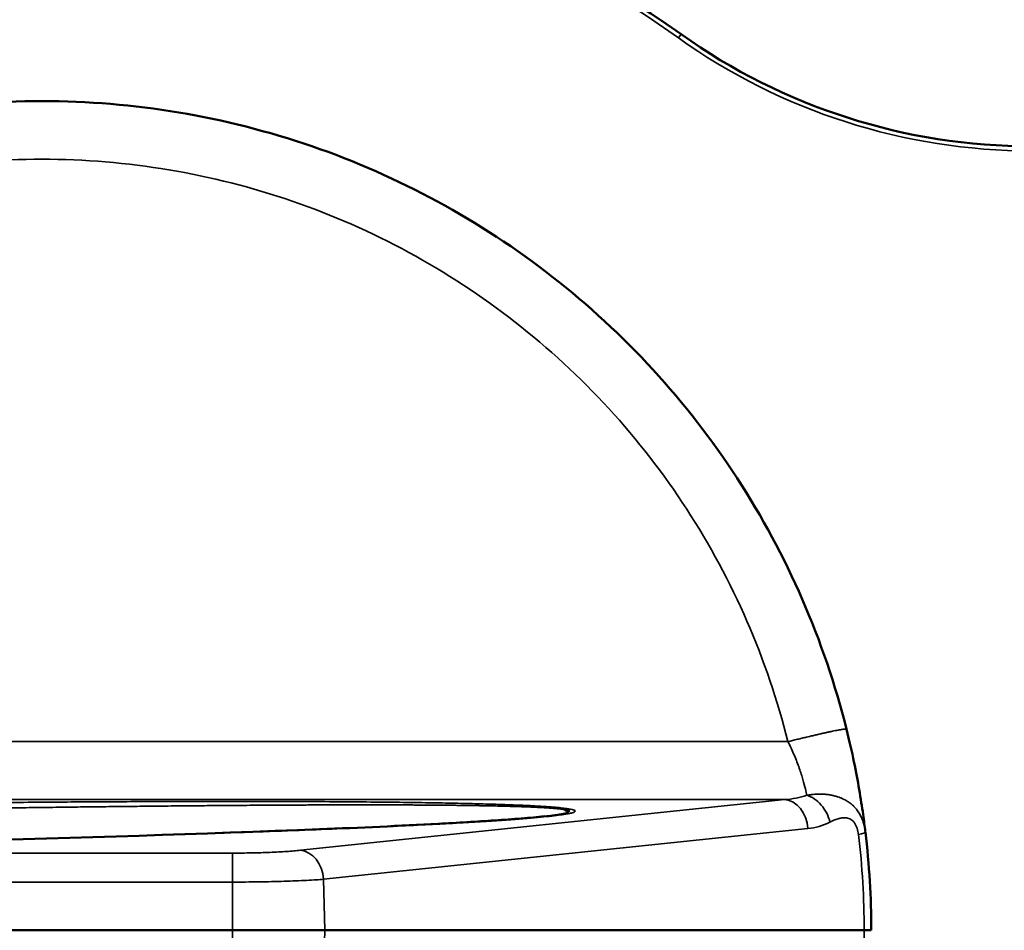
# Model space of a CAD drawing. Header units: millimetres. Extents: x 50 to 3176, y 50 to 2109.
# Tile 640 of 656: x 1722 to 1754, y 1077 to 1107. Entities that reach past the tile are written whole.
import ezdxf

# ---------------------------------------------------------------- set-up
doc = ezdxf.new("R2010")
doc.units = ezdxf.units.MM
doc.header["$LTSCALE"] = 10
doc.layers.add('Visible (ISO)', color=7, linetype='Continuous', lineweight=50)
doc.layers.add('Visible Narrow (ISO)', color=7, linetype='Continuous', lineweight=35)

msp = doc.modelspace()

# ---------------------------------------------------------------- linework, layer by layer
at = {"layer": 'Visible (ISO)'}
for p, q in [((1679.5333, 1076.7716), (1728.5592, 1076.7716)), ((1731.6223, 1076.7716), (1728.5592, 1076.7716)), ((1731.6223, 1076.7716), (1749.5049, 1076.7716))]:
    msp.add_line(p, q, dxfattribs=at)
for centre, radius, start, end in [((1722.2396, 1076.7716), 36.5, 54.50432, 174.27308), ((1755.0459, 1122.7716), 20, 234.50432, 270)]:
    msp.add_arc(centre, radius, start, end, dxfattribs=at)
msp.add_ellipse((1726.3666, 1077.0189), major_axis=(1.5169, -25.3052), ratio=0.921697, start_param=1.5058389, end_param=1.6346543, dxfattribs=at)
for points, knots in [([(1722.2395, 1104.2716), (1719.2016, 1104.2716), (1713.126, 1103.2554), (1705.0042, 1098.8486), (1698.7584, 1092.0385), (1696.2986, 1086.3915), (1695.5614, 1083.4439)], [0, 0, 0, 0, 0.2500002, 0.5000002, 0.7500001, 1, 1, 1, 1]), ([(1748.9179, 1083.4439), (1748.1807, 1086.3915), (1746.9508, 1089.215), (1745.2948, 1091.7618), (1743.6389, 1094.3085), (1741.557, 1096.5786), (1739.1624, 1098.448), (1736.7678, 1100.3175), (1734.0606, 1101.7864), (1731.188, 1102.775), (1728.3154, 1103.7635), (1725.2774, 1104.2716), (1722.2395, 1104.2716)], [0, 0, 0, 0, 0.2500001, 0.2500001, 0.2500001, 0.5000002, 0.5000002, 0.5000002, 0.7500003, 0.7500003, 0.7500003, 1, 1, 1, 1]), ([(1749.5419, 1080.0613), (1749.5236, 1080.2132), (1749.4765, 1080.5904), (1749.346, 1081.4357), (1749.1806, 1082.3174), (1749.0158, 1083.0524), (1748.9179, 1083.4439)], [0.01674187, 0.01674187, 0.01674187, 0.01674187, 0.25, 0.5, 0.75, 1, 1, 1, 1]), ([(1691.1228, 1079.3829), (1696.2969, 1079.3728), (1701.4877, 1079.4231), (1715.1048, 1079.6185), (1723.624, 1079.8078), (1732.7925, 1080.177), (1734.1152, 1080.2361), (1736.0201, 1080.3381), (1736.651, 1080.375), (1737.856, 1080.4567), (1738.4507, 1080.5032), (1738.8948, 1080.5525)], [0, 0, 0, 0, 1.5526241, 1.5526241, 4.1403298, 4.1403298, 4.5849926, 4.5849926, 4.8129624, 4.8129624, 5.0469439, 5.0469439, 5.0469439, 5.0469439]), ([(1749.7396, 1076.7716), (1749.7396, 1076.7716), (1749.7396, 1076.7716), (1749.7392, 1076.7716), (1749.7187, 1076.7716), (1749.6391, 1076.7716), (1749.5801, 1076.7716), (1749.5049, 1076.7716)], [-0.000381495, -0.000381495, -0.000381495, -0.000381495, 0, 0, 0.034712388, 0.034712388, 0.069810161, 0.069810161, 0.069810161, 0.069810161])]:
    msp.add_open_spline(points, degree=3, knots=knots, dxfattribs=at)
msp.add_open_spline([(1738.8948, 1080.5525), (1738.8956, 1080.5525), (1738.8964, 1080.5526), (1738.8972, 1080.5527)], degree=3, dxfattribs=at)
at = {"layer": 'Visible Narrow (ISO)'}
for p, q in [((1743.433, 1106.4884), (1743.3459, 1106.3662)), ((1697.5012, 1083.0286), (1746.978, 1083.0286)), ((1746.8726, 1081.1059), (1696.6935, 1081.1059)), ((1746.8726, 1081.1059), (1730.8117, 1079.4247)), ((1731.5771, 1078.4634), (1747.638, 1080.1446)), ((1680.5463, 1079.3326), (1728.5592, 1079.3326)), ((1728.5592, 1079.3326), (1728.5592, 1078.3713)), ((1728.5592, 1078.3713), (1680.5463, 1078.3713)), ((1728.5592, 1076.7716), (1728.5592, 1078.3713)), ((1731.5771, 1078.4634), (1731.6223, 1076.7716)), ((1728.5592, 1075.1719), (1728.5592, 1076.7716)), ((1731.6223, 1076.7716), (1731.5771, 1075.0797))]:
    msp.add_line(p, q, dxfattribs=at)
for centre, radius, start, end in [((1722.2396, 1076.7716), 36.35, 54.50432, 174.23602), ((1755.0459, 1122.7716), 20.15, 234.50432, 270)]:
    msp.add_arc(centre, radius, start, end, dxfattribs=at)
for centre, major_axis, ratio, start_param, end_param in [((1746.5292, 1083.0683), (2.4937, -0.2547), 0.7833595, 4.9299491, 5.2361989), ((1746.8726, 1080.1097), (-0.1041, 0.9946), 0.7655657, 4.6674086, 6.1472961), ((1747.4533, 1082.4494), (-0.2871, -2.3002), 0.9435093, 0.2159646, 0.5630993), ((1748.553, 1079.9106), (0.993, 0.1185), 0.0868069, 5.5819842, 6.2831904), ((1727.9877, 1077.1021), (1.4142, -23.8377), 0.9007047, 1.5035648, 1.6368092), ((1730.8117, 1078.4285), (-0.1041, 0.9946), 0.7655657, 4.6674086, 6.1472969), ((1727.9899, 1076.4409), (-1.4141, -23.8364), 0.9006582, 1.5047787, 1.63803)]:
    msp.add_ellipse(centre, major_axis=major_axis, ratio=ratio, start_param=start_param, end_param=end_param, dxfattribs=at)
for points, knots in [([(1697.5012, 1083.0286), (1698.1848, 1085.762), (1700.4646, 1090.9988), (1706.257, 1097.3138), (1713.7883, 1101.4003), (1719.4225, 1102.3425), (1722.2396, 1102.3425)], [0, 0, 0, 0, 0.25, 0.5, 0.75, 1, 1, 1, 1]), ([(1722.2396, 1102.3425), (1725.0567, 1102.3425), (1730.6909, 1101.4003), (1738.2222, 1097.3138), (1744.0146, 1090.9988), (1746.2944, 1085.762), (1746.978, 1083.0286)], [0, 0, 0, 0, 0.25, 0.5, 0.75, 1, 1, 1, 1]), ([(1746.978, 1083.0286), (1747.0291, 1083.0414), (1747.081, 1083.0543), (1747.1849, 1083.0799), (1747.2368, 1083.0926), (1747.3407, 1083.118), (1747.3926, 1083.1306), (1747.4958, 1083.1554), (1747.5471, 1083.1677), (1747.6284, 1083.187), (1747.6586, 1083.1942), (1747.7373, 1083.2127), (1747.7857, 1083.224), (1747.8806, 1083.246), (1747.9272, 1083.2568), (1748.0185, 1083.2776), (1748.0631, 1083.2877), (1748.15, 1083.3072), (1748.1922, 1083.3165), (1748.2712, 1083.3339), (1748.3083, 1083.3419), (1748.382, 1083.3577), (1748.4185, 1083.3654), (1748.4882, 1083.3799), (1748.5214, 1083.3866), (1748.584, 1083.3991), (1748.6134, 1083.4049), (1748.6685, 1083.4153), (1748.6941, 1083.4201), (1748.7392, 1083.428), (1748.759, 1083.4314), (1748.7972, 1083.4375), (1748.8152, 1083.4402), (1748.8469, 1083.4444), (1748.8606, 1083.446), (1748.8836, 1083.448), (1748.8929, 1083.4484), (1748.9072, 1083.4483), (1748.9121, 1083.4476), (1748.9167, 1083.4458), (1748.9176, 1083.4449), (1748.9179, 1083.4439)], [0, 0, 0, 0, 0.05607891, 0.05607891, 0.11088656, 0.11088656, 0.16503434, 0.16503434, 0.21836801, 0.21836801, 0.25, 0.25, 0.30122902, 0.30122902, 0.35196035, 0.35196035, 0.40246237, 0.40246237, 0.45281256, 0.45281256, 0.5, 0.5, 0.55039494, 0.55039494, 0.60098699, 0.60098699, 0.65172802, 0.65172802, 0.70293769, 0.70293769, 0.75, 0.75, 0.80297232, 0.80297232, 0.85689617, 0.85689617, 0.91141069, 0.91141069, 0.96702957, 0.96702957, 1, 1, 1, 1]), ([(1749.5457, 1080.0291), (1749.5406, 1080.0742), (1749.5337, 1080.1185), (1749.5251, 1080.1623), (1749.5167, 1080.2052), (1749.5067, 1080.2476), (1749.4951, 1080.2895), (1749.4839, 1080.3299), (1749.4711, 1080.3699), (1749.4566, 1080.4095), (1749.4539, 1080.4169), (1749.4511, 1080.4243), (1749.4483, 1080.4317), (1749.4377, 1080.4594), (1749.4262, 1080.4869), (1749.4138, 1080.514), (1749.4044, 1080.5347), (1749.3944, 1080.5551), (1749.384, 1080.5753), (1749.381, 1080.5812), (1749.3778, 1080.5872), (1749.3747, 1080.5931), (1749.3629, 1080.615), (1749.3506, 1080.6365), (1749.3378, 1080.6575), (1749.3356, 1080.6611), (1749.3334, 1080.6647), (1749.3311, 1080.6684), (1749.3158, 1080.6929), (1749.2998, 1080.7166), (1749.2834, 1080.7393), (1749.2715, 1080.7557), (1749.2593, 1080.7716), (1749.247, 1080.787), (1749.2409, 1080.7945), (1749.2348, 1080.8019), (1749.2286, 1080.8092), (1749.2191, 1080.8204), (1749.2095, 1080.8314), (1749.1997, 1080.842), (1749.1891, 1080.8537), (1749.1783, 1080.865), (1749.1674, 1080.8761), (1749.161, 1080.8825), (1749.1546, 1080.8888), (1749.1481, 1080.8951), (1749.1312, 1080.9113), (1749.1138, 1080.927), (1749.0958, 1080.9423), (1749.078, 1080.9574), (1749.0596, 1080.9721), (1749.0403, 1080.9866), (1749.0216, 1081.0007), (1749.0021, 1081.0145), (1748.9815, 1081.0282), (1748.9772, 1081.031), (1748.9729, 1081.0339), (1748.9685, 1081.0367), (1748.9494, 1081.0491), (1748.9293, 1081.0614), (1748.9085, 1081.0734), (1748.9039, 1081.076), (1748.8994, 1081.0785), (1748.8948, 1081.0811), (1748.8785, 1081.0902), (1748.8618, 1081.0991), (1748.8448, 1081.1078), (1748.8228, 1081.1189), (1748.8002, 1081.1297), (1748.7773, 1081.14), (1748.7677, 1081.1443), (1748.758, 1081.1485), (1748.7483, 1081.1526), (1748.735, 1081.1583), (1748.7216, 1081.1637), (1748.7081, 1081.169), (1748.6842, 1081.1784), (1748.6603, 1081.1871), (1748.6366, 1081.1952), (1748.6244, 1081.1994), (1748.6123, 1081.2033), (1748.6003, 1081.2071), (1748.5902, 1081.2103), (1748.5802, 1081.2134), (1748.5703, 1081.2163), (1748.5488, 1081.2226), (1748.5278, 1081.2284), (1748.5071, 1081.2336), (1748.4892, 1081.2381), (1748.4714, 1081.2423), (1748.4537, 1081.2462), (1748.4504, 1081.2469), (1748.4472, 1081.2476), (1748.444, 1081.2483), (1748.4226, 1081.2528), (1748.4013, 1081.2569), (1748.3797, 1081.2606), (1748.3582, 1081.2643), (1748.3364, 1081.2677), (1748.3139, 1081.2707), (1748.2916, 1081.2737), (1748.2686, 1081.2764), (1748.2447, 1081.2788), (1748.2208, 1081.2811), (1748.1959, 1081.2832), (1748.1697, 1081.2849), (1748.1399, 1081.2868), (1748.1083, 1081.2881), (1748.0754, 1081.2887), (1748.0433, 1081.2893), (1748.0099, 1081.2892), (1747.9753, 1081.2882), (1747.9414, 1081.2873), (1747.9064, 1081.2856), (1747.8706, 1081.283), (1747.8349, 1081.2804), (1747.7984, 1081.2769), (1747.7614, 1081.2726), (1747.7242, 1081.2682), (1747.6865, 1081.263), (1747.6485, 1081.2569), (1747.6336, 1081.2545), (1747.6187, 1081.252), (1747.6037, 1081.2493)], [0.00000029, 0.00000029, 0.00000029, 0.00000029, 0.05369549, 0.05369549, 0.05369549, 0.10638262, 0.10638262, 0.10638262, 0.15715919, 0.15715919, 0.15715919, 0.16666667, 0.16666667, 0.16666667, 0.20224288, 0.20224288, 0.20224288, 0.22935179, 0.22935179, 0.22935179, 0.23739052, 0.23739052, 0.23739052, 0.26724028, 0.26724028, 0.26724028, 0.27245432, 0.27245432, 0.27245432, 0.30773926, 0.30773926, 0.30773926, 0.33333333, 0.33333333, 0.33333333, 0.34592753, 0.34592753, 0.34592753, 0.36542999, 0.36542999, 0.36542999, 0.3867034, 0.3867034, 0.3867034, 0.39907249, 0.39907249, 0.39907249, 0.43119436, 0.43119436, 0.43119436, 0.46285593, 0.46285593, 0.46285593, 0.49358254, 0.49358254, 0.49358254, 0.5, 0.5, 0.5, 0.527965, 0.527965, 0.527965, 0.53402565, 0.53402565, 0.53402565, 0.55550692, 0.55550692, 0.55550692, 0.58329685, 0.58329685, 0.58329685, 0.59496018, 0.59496018, 0.59496018, 0.61099707, 0.61099707, 0.61099707, 0.63956763, 0.63956763, 0.63956763, 0.65427558, 0.65427558, 0.65427558, 0.66666667, 0.66666667, 0.66666667, 0.69356632, 0.69356632, 0.69356632, 0.7169445, 0.7169445, 0.7169445, 0.72123377, 0.72123377, 0.72123377, 0.74940674, 0.74940674, 0.74940674, 0.77745854, 0.77745854, 0.77745854, 0.80539593, 0.80539593, 0.80539593, 0.83333333, 0.83333333, 0.83333333, 0.86526687, 0.86526687, 0.86526687, 0.89638149, 0.89638149, 0.89638149, 0.92695852, 0.92695852, 0.92695852, 0.95743384, 0.95743384, 0.95743384, 0.98803757, 0.98803757, 0.98803757, 1, 1, 1, 1]), ([(1739.6305, 1080.7482), (1739.6344, 1080.7491), (1739.6386, 1080.7501), (1739.643, 1080.751), (1739.646, 1080.7517), (1739.6491, 1080.7523), (1739.6523, 1080.753), (1739.6561, 1080.7538), (1739.66, 1080.7546), (1739.6639, 1080.7553), (1739.6677, 1080.7561), (1739.6714, 1080.7569), (1739.6749, 1080.7576), (1739.6781, 1080.7582), (1739.6811, 1080.7588), (1739.6839, 1080.7594), (1739.6868, 1080.76), (1739.6896, 1080.7606), (1739.6923, 1080.7611), (1739.6954, 1080.7618), (1739.6986, 1080.7625), (1739.7012, 1080.7632), (1739.7034, 1080.7637), (1739.7053, 1080.7642), (1739.7067, 1080.7647), (1739.7083, 1080.7652), (1739.7091, 1080.7658), (1739.7091, 1080.7662), (1739.7091, 1080.7666), (1739.7083, 1080.767), (1739.7067, 1080.7673), (1739.704, 1080.7677), (1739.6991, 1080.7679), (1739.6932, 1080.7679), (1739.6868, 1080.768), (1739.6795, 1080.7678), (1739.6719, 1080.7676), (1739.664, 1080.7674), (1739.6558, 1080.767), (1739.6472, 1080.7667), (1739.6404, 1080.7664), (1739.6329, 1080.7661), (1739.626, 1080.7658), (1739.6223, 1080.7657), (1739.6187, 1080.7657), (1739.6157, 1080.7657), (1739.6119, 1080.7657), (1739.6093, 1080.7659), (1739.6074, 1080.7662), (1739.606, 1080.7665), (1739.605, 1080.7668), (1739.6041, 1080.7671), (1739.6019, 1080.7679), (1739.5995, 1080.7687), (1739.596, 1080.7694), (1739.5947, 1080.7697), (1739.5932, 1080.77), (1739.5917, 1080.7703), (1739.5892, 1080.7708), (1739.5864, 1080.7713), (1739.5838, 1080.7718), (1739.5817, 1080.7721), (1739.5797, 1080.7725), (1739.5781, 1080.7728), (1739.5746, 1080.7733), (1739.5732, 1080.7735), (1739.5711, 1080.7738), (1739.5689, 1080.7742), (1739.566, 1080.7746), (1739.5631, 1080.775), (1739.5601, 1080.7754), (1739.5571, 1080.7759), (1739.5538, 1080.7763), (1739.5506, 1080.7768), (1739.547, 1080.7773), (1739.5434, 1080.7779), (1739.54, 1080.7785), (1739.5366, 1080.7791), (1739.5328, 1080.7798), (1739.5284, 1080.7805), (1739.5236, 1080.7814), (1739.518, 1080.7823), (1739.5127, 1080.7831), (1739.5068, 1080.784), (1739.5001, 1080.7849), (1739.4934, 1080.7859), (1739.4858, 1080.7869), (1739.4773, 1080.788), (1739.4706, 1080.7889), (1739.4634, 1080.7899), (1739.4553, 1080.791), (1739.4531, 1080.7913), (1739.4508, 1080.7915), (1739.4484, 1080.7919), (1739.4461, 1080.7921), (1739.4438, 1080.7924), (1739.4414, 1080.7927), (1739.4355, 1080.7935), (1739.4292, 1080.7942), (1739.4224, 1080.795), (1739.4186, 1080.7955), (1739.4145, 1080.796), (1739.4103, 1080.7964), (1739.4065, 1080.7969), (1739.4025, 1080.7973), (1739.3984, 1080.7978), (1739.3891, 1080.7988), (1739.3792, 1080.7998), (1739.3685, 1080.8009), (1739.3654, 1080.8012), (1739.3623, 1080.8016), (1739.3591, 1080.8019), (1739.3561, 1080.8022), (1739.353, 1080.8025), (1739.3499, 1080.8028), (1739.3438, 1080.8034), (1739.3374, 1080.8041), (1739.3306, 1080.8047), (1739.3212, 1080.8057), (1739.3111, 1080.8066), (1739.2997, 1080.8077), (1739.2966, 1080.808), (1739.2933, 1080.8083), (1739.29, 1080.8086), (1739.2809, 1080.8094), (1739.2711, 1080.8102), (1739.2612, 1080.8111), (1739.2513, 1080.812), (1739.2412, 1080.8129), (1739.2317, 1080.8137), (1739.2207, 1080.8147), (1739.2104, 1080.8156), (1739.2019, 1080.8163), (1739.1939, 1080.817), (1739.1873, 1080.8175), (1739.1816, 1080.818), (1739.1752, 1080.8186), (1739.1698, 1080.819), (1739.1642, 1080.8194), (1739.1605, 1080.8197), (1739.1567, 1080.82), (1739.1525, 1080.8203), (1739.1435, 1080.821), (1739.1327, 1080.8218), (1739.1208, 1080.8228), (1739.1117, 1080.8235), (1739.1019, 1080.8242), (1739.0918, 1080.8249), (1739.0797, 1080.8258), (1739.0671, 1080.8267), (1739.054, 1080.8277), (1739.0471, 1080.8282), (1739.0401, 1080.8286), (1739.0328, 1080.8291), (1739.0274, 1080.8295), (1739.0218, 1080.8299), (1739.0162, 1080.8303), (1739.0032, 1080.8312), (1738.9896, 1080.8321), (1738.9749, 1080.8331), (1738.9648, 1080.8337), (1738.9542, 1080.8344), (1738.9429, 1080.8351), (1738.9388, 1080.8354), (1738.9346, 1080.8356), (1738.9303, 1080.8359), (1738.9273, 1080.8361), (1738.9241, 1080.8363), (1738.9209, 1080.8365), (1738.9079, 1080.8373), (1738.8939, 1080.8381), (1738.8797, 1080.839), (1738.8653, 1080.8399), (1738.8506, 1080.8408), (1738.8363, 1080.8416), (1738.8307, 1080.8419), (1738.8253, 1080.8423), (1738.8199, 1080.8426), (1738.8129, 1080.843), (1738.806, 1080.8434), (1738.7994, 1080.8438), (1738.7854, 1080.8446), (1738.7724, 1080.8453), (1738.7599, 1080.846), (1738.7469, 1080.8467), (1738.7343, 1080.8473), (1738.7215, 1080.848), (1738.7133, 1080.8484), (1738.705, 1080.8488), (1738.6963, 1080.8492), (1738.6921, 1080.8494), (1738.6878, 1080.8496), (1738.6834, 1080.8499), (1738.6678, 1080.8506), (1738.6513, 1080.8514), (1738.6341, 1080.8522), (1738.616, 1080.8531), (1738.5972, 1080.854), (1738.5779, 1080.8549), (1738.5594, 1080.8557), (1738.5404, 1080.8566), (1738.5204, 1080.8575), (1738.5014, 1080.8583), (1738.4814, 1080.8592), (1738.46, 1080.8601), (1738.4518, 1080.8604), (1738.4434, 1080.8607), (1738.4348, 1080.8611), (1738.4174, 1080.8618), (1738.399, 1080.8625), (1738.3803, 1080.8632), (1738.3674, 1080.8637), (1738.3544, 1080.8642), (1738.3415, 1080.8647), (1738.3356, 1080.8649), (1738.3298, 1080.8651), (1738.324, 1080.8654), (1738.3045, 1080.8661), (1738.2855, 1080.8668), (1738.2678, 1080.8674), (1738.2647, 1080.8676), (1738.2616, 1080.8677), (1738.2586, 1080.8678), (1738.24, 1080.8685), (1738.2228, 1080.8691), (1738.2066, 1080.8696), (1738.1892, 1080.8702), (1738.1729, 1080.8708), (1738.1569, 1080.8713), (1738.1471, 1080.8716), (1738.1373, 1080.8719), (1738.1275, 1080.8723), (1738.1017, 1080.8731), (1738.0752, 1080.874), (1738.0477, 1080.8748), (1738.0308, 1080.8754), (1738.0135, 1080.8759), (1737.9956, 1080.8765), (1737.9591, 1080.8776), (1737.9204, 1080.8788), (1737.8789, 1080.88), (1737.8737, 1080.8802), (1737.8685, 1080.8803), (1737.8632, 1080.8805), (1737.8561, 1080.8807), (1737.8488, 1080.8809), (1737.8415, 1080.8811), (1737.8012, 1080.8823), (1737.7584, 1080.8834), (1737.7127, 1080.8846), (1737.6952, 1080.8851), (1737.6773, 1080.8856), (1737.659, 1080.886), (1737.6366, 1080.8866), (1737.6135, 1080.8872), (1737.5897, 1080.8878), (1737.5698, 1080.8883), (1737.5494, 1080.8888), (1737.5285, 1080.8893), (1737.5001, 1080.89), (1737.4707, 1080.8906), (1737.4401, 1080.8913), (1737.382, 1080.8927), (1737.3197, 1080.8941), (1737.253, 1080.8955), (1737.2276, 1080.896), (1737.2017, 1080.8966), (1737.175, 1080.8971), (1737.1359, 1080.8979), (1737.0953, 1080.8987), (1737.0526, 1080.8995), (1737.0117, 1080.9003), (1736.969, 1080.9011), (1736.9237, 1080.902), (1736.9036, 1080.9023), (1736.883, 1080.9027), (1736.8618, 1080.9031), (1736.8578, 1080.9031), (1736.8538, 1080.9032), (1736.8498, 1080.9033), (1736.8106, 1080.9039), (1736.7696, 1080.9046), (1736.7274, 1080.9053), (1736.6858, 1080.906), (1736.6431, 1080.9067), (1736.5998, 1080.9074), (1736.5565, 1080.9081), (1736.5126, 1080.9088), (1736.469, 1080.9094), (1736.4613, 1080.9095), (1736.4535, 1080.9096), (1736.4458, 1080.9098), (1736.4355, 1080.9099), (1736.4252, 1080.9101), (1736.415, 1080.9102), (1736.3717, 1080.9108), (1736.3288, 1080.9114), (1736.2868, 1080.912), (1736.2308, 1080.9127), (1736.1762, 1080.9134), (1736.1242, 1080.9141), (1736.0998, 1080.9144), (1736.076, 1080.9147), (1736.0528, 1080.915), (1736.0172, 1080.9154), (1735.9832, 1080.9159), (1735.9497, 1080.9163), (1735.9393, 1080.9164), (1735.929, 1080.9165), (1735.9186, 1080.9166), (1735.8951, 1080.9169), (1735.8717, 1080.9172), (1735.8481, 1080.9174), (1735.8145, 1080.9178), (1735.7805, 1080.9182), (1735.7449, 1080.9185), (1735.7338, 1080.9186), (1735.7225, 1080.9188), (1735.7111, 1080.9189), (1735.6583, 1080.9194), (1735.6018, 1080.9199), (1735.5422, 1080.9205), (1735.486, 1080.921), (1735.4271, 1080.9216), (1735.3661, 1080.9221), (1735.3427, 1080.9223), (1735.3189, 1080.9225), (1735.2949, 1080.9227), (1735.244, 1080.9231), (1735.1919, 1080.9236), (1735.1377, 1080.924), (1735.0834, 1080.9244), (1735.027, 1080.9248), (1734.9678, 1080.9252), (1734.9121, 1080.9255), (1734.8538, 1080.9259), (1734.7921, 1080.9262), (1734.7881, 1080.9262), (1734.7841, 1080.9263), (1734.7801, 1080.9263), (1734.7292, 1080.9266), (1734.676, 1080.9268), (1734.6214, 1080.9271), (1734.5674, 1080.9274), (1734.512, 1080.9277), (1734.4562, 1080.9279), (1734.3997, 1080.9282), (1734.3428, 1080.9284), (1734.2863, 1080.9287), (1734.2357, 1080.9289), (1734.1855, 1080.9291), (1734.1365, 1080.9293), (1734.0725, 1080.9295), (1734.0103, 1080.9298), (1733.9492, 1080.9299), (1733.8866, 1080.9301), (1733.8252, 1080.9303), (1733.7642, 1080.9304), (1733.702, 1080.9305), (1733.6402, 1080.9307), (1733.5778, 1080.9307), (1733.5624, 1080.9308), (1733.5469, 1080.9308), (1733.5314, 1080.9308), (1733.4924, 1080.9309), (1733.4531, 1080.9309), (1733.4135, 1080.931), (1733.2641, 1080.9311), (1733.1106, 1080.9313), (1732.9526, 1080.9313), (1732.9375, 1080.9313), (1732.9223, 1080.9313), (1732.9071, 1080.9313), (1732.8306, 1080.9313), (1732.7531, 1080.9313), (1732.6736, 1080.9313), (1732.6555, 1080.9312), (1732.6373, 1080.9312), (1732.619, 1080.9312), (1732.5588, 1080.9312), (1732.4973, 1080.9311), (1732.4344, 1080.931), (1732.363, 1080.931), (1732.2895, 1080.9308), (1732.2134, 1080.9307), (1732.0738, 1080.9305), (1731.9254, 1080.9302), (1731.7675, 1080.9298), (1731.7569, 1080.9298), (1731.7463, 1080.9297), (1731.7356, 1080.9297), (1731.6166, 1080.9294), (1731.4923, 1080.929), (1731.3623, 1080.9285), (1731.2834, 1080.9282), (1731.2025, 1080.9279), (1731.1206, 1080.9276), (1731.0395, 1080.9273), (1730.9576, 1080.9269), (1730.8758, 1080.9265), (1730.8325, 1080.9264), (1730.7893, 1080.9262), (1730.7462, 1080.926), (1730.7057, 1080.9258), (1730.6653, 1080.9256), (1730.6253, 1080.9254), (1730.5447, 1080.925), (1730.4655, 1080.9246), (1730.3888, 1080.9243), (1730.3146, 1080.9239), (1730.2426, 1080.9235), (1730.1718, 1080.9232), (1730.0992, 1080.9228), (1730.0277, 1080.9224), (1729.956, 1080.9219), (1729.8985, 1080.9216), (1729.841, 1080.9212), (1729.7826, 1080.9209), (1729.7344, 1080.9206), (1729.6858, 1080.9203), (1729.6361, 1080.9199), (1729.6114, 1080.9198), (1729.5864, 1080.9196), (1729.5611, 1080.9195), (1729.5395, 1080.9193), (1729.5178, 1080.9192), (1729.4958, 1080.919), (1729.3806, 1080.9183), (1729.259, 1080.9175), (1729.1301, 1080.9166), (1729.0031, 1080.9157), (1728.869, 1080.9148), (1728.7269, 1080.9137), (1728.6255, 1080.9129), (1728.5199, 1080.9121), (1728.4099, 1080.9112), (1728.4012, 1080.9112), (1728.3925, 1080.9111), (1728.3838, 1080.911), (1728.2759, 1080.9102), (1728.1638, 1080.9092), (1728.0488, 1080.9083), (1727.9393, 1080.9074), (1727.8271, 1080.9064), (1727.7135, 1080.9054), (1727.5995, 1080.9044), (1727.484, 1080.9034), (1727.3681, 1080.9024), (1727.2731, 1080.9016), (1727.1779, 1080.9007), (1727.0831, 1080.8999), (1727.0602, 1080.8997), (1727.0374, 1080.8994), (1727.0146, 1080.8992), (1726.9998, 1080.8991), (1726.985, 1080.899), (1726.9702, 1080.8988), (1726.8496, 1080.8978), (1726.73, 1080.8966), (1726.6102, 1080.8955), (1726.4896, 1080.8943), (1726.3688, 1080.8932), (1726.2466, 1080.8919), (1726.1242, 1080.8907), (1726.0002, 1080.8894), (1725.8735, 1080.8881), (1725.8013, 1080.8873), (1725.7282, 1080.8865), (1725.6539, 1080.8857), (1725.601, 1080.8851), (1725.5475, 1080.8846), (1725.4933, 1080.884), (1725.3611, 1080.8825), (1725.225, 1080.881), (1725.0864, 1080.8794), (1724.9526, 1080.8779), (1724.8165, 1080.8764), (1724.6793, 1080.8748), (1724.5346, 1080.8732), (1724.3888, 1080.8715), (1724.2433, 1080.8699), (1724.1976, 1080.8693), (1724.152, 1080.8688), (1724.1064, 1080.8683), (1724.0069, 1080.8671), (1723.9078, 1080.866), (1723.8096, 1080.8648), (1723.6763, 1080.8632), (1723.5446, 1080.8617), (1723.4132, 1080.86), (1723.2785, 1080.8584), (1723.144, 1080.8567), (1723.0083, 1080.855), (1722.8719, 1080.8533), (1722.7343, 1080.8515), (1722.5939, 1080.8497), (1722.5386, 1080.849), (1722.483, 1080.8483), (1722.4268, 1080.8475), (1722.3409, 1080.8464), (1722.2537, 1080.8453), (1722.165, 1080.8442), (1722.145, 1080.8439), (1722.125, 1080.8436), (1722.1048, 1080.8434), (1721.8504, 1080.8401), (1721.5828, 1080.8366), (1721.3011, 1080.8329), (1721.0778, 1080.83), (1720.8457, 1080.827), (1720.6044, 1080.8238), (1720.5648, 1080.8232), (1720.5249, 1080.8227), (1720.4849, 1080.8222), (1720.3398, 1080.8202), (1720.1915, 1080.8182), (1720.0397, 1080.8161), (1719.871, 1080.8138), (1719.6982, 1080.8114), (1719.5228, 1080.8089), (1719.3453, 1080.8065), (1719.1652, 1080.804), (1718.9841, 1080.8014), (1718.8671, 1080.7998), (1718.7497, 1080.7981), (1718.6323, 1080.7964), (1718.5651, 1080.7955), (1718.498, 1080.7945), (1718.4309, 1080.7936), (1718.2397, 1080.7908), (1718.0493, 1080.7881), (1717.8617, 1080.7854), (1717.7788, 1080.7842), (1717.6965, 1080.783), (1717.6149, 1080.7818), (1717.4489, 1080.7794), (1717.2859, 1080.777), (1717.1238, 1080.7745), (1716.9554, 1080.7719), (1716.7881, 1080.7693), (1716.6197, 1080.7666), (1716.581, 1080.766), (1716.5422, 1080.7654), (1716.5033, 1080.7647), (1716.3715, 1080.7626), (1716.2387, 1080.7604), (1716.1039, 1080.7582), (1715.9303, 1080.7553), (1715.7533, 1080.7523), (1715.5707, 1080.7491), (1715.4575, 1080.7472), (1715.3422, 1080.7452), (1715.2241, 1080.7431), (1715.0055, 1080.7393), (1714.7778, 1080.7352), (1714.5428, 1080.7311), (1714.4327, 1080.7292), (1714.321, 1080.7272), (1714.2079, 1080.7252), (1714.0809, 1080.7229), (1713.9522, 1080.7207), (1713.8219, 1080.7184), (1713.5746, 1080.714), (1713.3219, 1080.7095), (1713.0658, 1080.705), (1712.8105, 1080.7005), (1712.5518, 1080.6959), (1712.2916, 1080.6913), (1712.1053, 1080.688), (1711.9182, 1080.6847), (1711.7301, 1080.6813), (1711.5856, 1080.6788), (1711.4405, 1080.6762), (1711.2947, 1080.6736), (1710.9644, 1080.6677), (1710.6305, 1080.6617), (1710.2918, 1080.6556), (1709.9668, 1080.6497), (1709.6374, 1080.6437), (1709.3026, 1080.6376), (1709.2184, 1080.6361), (1709.1339, 1080.6346), (1709.049, 1080.633)], [0.59615385, 0.59615385, 0.59615385, 0.59615385, 0.59996556, 0.59996556, 0.59996556, 0.6025641, 0.6025641, 0.6025641, 0.60576923, 0.60576923, 0.60576923, 0.60897436, 0.60897436, 0.60897436, 0.61195471, 0.61195471, 0.61195471, 0.61498888, 0.61498888, 0.61498888, 0.61858974, 0.61858974, 0.61858974, 0.62150574, 0.62150574, 0.62150574, 0.62492729, 0.62492729, 0.62492729, 0.62820513, 0.62820513, 0.62820513, 0.63356751, 0.63356751, 0.63356751, 0.63936327, 0.63936327, 0.63936327, 0.64536034, 0.64536034, 0.64536034, 0.6501284, 0.6501284, 0.6501284, 0.65273771, 0.65273771, 0.65273771, 0.65612513, 0.65612513, 0.65612513, 0.65869415, 0.65869415, 0.65869415, 0.66448091, 0.66448091, 0.66448091, 0.66666667, 0.66666667, 0.66666667, 0.67015727, 0.67015727, 0.67015727, 0.67307692, 0.67307692, 0.67307692, 0.67948718, 0.67948718, 0.67948718, 0.68589744, 0.68589744, 0.68589744, 0.69230769, 0.69230769, 0.69230769, 0.69871795, 0.69871795, 0.69871795, 0.70468893, 0.70468893, 0.70468893, 0.71153846, 0.71153846, 0.71153846, 0.71794872, 0.71794872, 0.71794872, 0.72435897, 0.72435897, 0.72435897, 0.72938007, 0.72938007, 0.72938007, 0.73076923, 0.73076923, 0.73076923, 0.73210989, 0.73210989, 0.73210989, 0.73534974, 0.73534974, 0.73534974, 0.73717949, 0.73717949, 0.73717949, 0.73883561, 0.73883561, 0.73883561, 0.74252752, 0.74252752, 0.74252752, 0.74358974, 0.74358974, 0.74358974, 0.74458979, 0.74458979, 0.74458979, 0.74655409, 0.74655409, 0.74655409, 0.74925114, 0.74925114, 0.74925114, 0.75, 0.75, 0.75, 0.75202778, 0.75202778, 0.75202778, 0.75406364, 0.75406364, 0.75406364, 0.75641026, 0.75641026, 0.75641026, 0.75863945, 0.75863945, 0.75863945, 0.76113741, 0.76113741, 0.76113741, 0.76282051, 0.76282051, 0.76282051, 0.76644538, 0.76644538, 0.76644538, 0.76923077, 0.76923077, 0.76923077, 0.77256442, 0.77256442, 0.77256442, 0.77432071, 0.77432071, 0.77432071, 0.77564103, 0.77564103, 0.77564103, 0.77867991, 0.77867991, 0.77867991, 0.78075786, 0.78075786, 0.78075786, 0.78151007, 0.78151007, 0.78151007, 0.78205128, 0.78205128, 0.78205128, 0.78426055, 0.78426055, 0.78426055, 0.7864864, 0.7864864, 0.7864864, 0.78734212, 0.78734212, 0.78734212, 0.78846154, 0.78846154, 0.78846154, 0.79083603, 0.79083603, 0.79083603, 0.79329385, 0.79329385, 0.79329385, 0.79487179, 0.79487179, 0.79487179, 0.7956377, 0.7956377, 0.7956377, 0.79839189, 0.79839189, 0.79839189, 0.80128205, 0.80128205, 0.80128205, 0.80405528, 0.80405528, 0.80405528, 0.80668843, 0.80668843, 0.80668843, 0.80769231, 0.80769231, 0.80769231, 0.80971873, 0.80971873, 0.80971873, 0.81111222, 0.81111222, 0.81111222, 0.81174143, 0.81174143, 0.81174143, 0.813863, 0.813863, 0.813863, 0.8142325, 0.8142325, 0.8142325, 0.81652955, 0.81652955, 0.81652955, 0.8189964, 0.8189964, 0.8189964, 0.82051282, 0.82051282, 0.82051282, 0.82448965, 0.82448965, 0.82448965, 0.82692308, 0.82692308, 0.82692308, 0.83187495, 0.83187495, 0.83187495, 0.83249211, 0.83249211, 0.83249211, 0.83333333, 0.83333333, 0.83333333, 0.83796976, 0.83796976, 0.83796976, 0.83974359, 0.83974359, 0.83974359, 0.84190622, 0.84190622, 0.84190622, 0.84371154, 0.84371154, 0.84371154, 0.84615385, 0.84615385, 0.84615385, 0.85079906, 0.85079906, 0.85079906, 0.8525641, 0.8525641, 0.8525641, 0.85516207, 0.85516207, 0.85516207, 0.85765484, 0.85765484, 0.85765484, 0.85876556, 0.85876556, 0.85876556, 0.85897436, 0.85897436, 0.85897436, 0.86100924, 0.86100924, 0.86100924, 0.86301695, 0.86301695, 0.86301695, 0.86502887, 0.86502887, 0.86502887, 0.86538462, 0.86538462, 0.86538462, 0.86586079, 0.86586079, 0.86586079, 0.86786826, 0.86786826, 0.86786826, 0.87054226, 0.87054226, 0.87054226, 0.87179487, 0.87179487, 0.87179487, 0.87371539, 0.87371539, 0.87371539, 0.87431206, 0.87431206, 0.87431206, 0.87567085, 0.87567085, 0.87567085, 0.87760189, 0.87760189, 0.87760189, 0.87820513, 0.87820513, 0.87820513, 0.88098596, 0.88098596, 0.88098596, 0.88360647, 0.88360647, 0.88360647, 0.88461538, 0.88461538, 0.88461538, 0.88675047, 0.88675047, 0.88675047, 0.88888805, 0.88888805, 0.88888805, 0.89089568, 0.89089568, 0.89089568, 0.89102564, 0.89102564, 0.89102564, 0.89267332, 0.89267332, 0.89267332, 0.89430507, 0.89430507, 0.89430507, 0.89595676, 0.89595676, 0.89595676, 0.8974359, 0.8974359, 0.8974359, 0.89936578, 0.89936578, 0.89936578, 0.90134046, 0.90134046, 0.90134046, 0.90335008, 0.90335008, 0.90335008, 0.90384615, 0.90384615, 0.90384615, 0.90509598, 0.90509598, 0.90509598, 0.90980533, 0.90980533, 0.90980533, 0.91025641, 0.91025641, 0.91025641, 0.91252458, 0.91252458, 0.91252458, 0.91304192, 0.91304192, 0.91304192, 0.91474089, 0.91474089, 0.91474089, 0.91666667, 0.91666667, 0.91666667, 0.92020018, 0.92020018, 0.92020018, 0.92043743, 0.92043743, 0.92043743, 0.92307692, 0.92307692, 0.92307692, 0.92467949, 0.92467949, 0.92467949, 0.9262646, 0.9262646, 0.9262646, 0.92710401, 0.92710401, 0.92710401, 0.92789484, 0.92789484, 0.92789484, 0.92948718, 0.92948718, 0.92948718, 0.93102812, 0.93102812, 0.93102812, 0.93261007, 0.93261007, 0.93261007, 0.93387995, 0.93387995, 0.93387995, 0.93492808, 0.93492808, 0.93492808, 0.93545137, 0.93545137, 0.93545137, 0.93589744, 0.93589744, 0.93589744, 0.93823326, 0.93823326, 0.93823326, 0.94053454, 0.94053454, 0.94053454, 0.9421781, 0.9421781, 0.9421781, 0.94230769, 0.94230769, 0.94230769, 0.94391026, 0.94391026, 0.94391026, 0.94543577, 0.94543577, 0.94543577, 0.94696568, 0.94696568, 0.94696568, 0.94821917, 0.94821917, 0.94821917, 0.94852143, 0.94852143, 0.94852143, 0.94871795, 0.94871795, 0.94871795, 0.95032051, 0.95032051, 0.95032051, 0.95193339, 0.95193339, 0.95193339, 0.95354997, 0.95354997, 0.95354997, 0.95447151, 0.95447151, 0.95447151, 0.95512821, 0.95512821, 0.95512821, 0.95673077, 0.95673077, 0.95673077, 0.95827716, 0.95827716, 0.95827716, 0.95990781, 0.95990781, 0.95990781, 0.96041985, 0.96041985, 0.96041985, 0.96153846, 0.96153846, 0.96153846, 0.96305674, 0.96305674, 0.96305674, 0.96461354, 0.96461354, 0.96461354, 0.96617898, 0.96617898, 0.96617898, 0.96679481, 0.96679481, 0.96679481, 0.96773689, 0.96773689, 0.96773689, 0.96794872, 0.96794872, 0.96794872, 0.9706279, 0.9706279, 0.9706279, 0.97275108, 0.97275108, 0.97275108, 0.97309922, 0.97309922, 0.97309922, 0.97435897, 0.97435897, 0.97435897, 0.97575953, 0.97575953, 0.97575953, 0.97717666, 0.97717666, 0.97717666, 0.97809209, 0.97809209, 0.97809209, 0.97861589, 0.97861589, 0.97861589, 0.98010954, 0.98010954, 0.98010954, 0.98076923, 0.98076923, 0.98076923, 0.98211102, 0.98211102, 0.98211102, 0.98350461, 0.98350461, 0.98350461, 0.98382504, 0.98382504, 0.98382504, 0.98491192, 0.98491192, 0.98491192, 0.98631163, 0.98631163, 0.98631163, 0.98717949, 0.98717949, 0.98717949, 0.98878644, 0.98878644, 0.98878644, 0.98953959, 0.98953959, 0.98953959, 0.99038483, 0.99038483, 0.99038483, 0.99199002, 0.99199002, 0.99199002, 0.99358974, 0.99358974, 0.99358974, 0.99473471, 0.99473471, 0.99473471, 0.99561441, 0.99561441, 0.99561441, 0.99760709, 0.99760709, 0.99760709, 0.99951926, 0.99951926, 0.99951926, 1, 1, 1, 1]), ([(1738.8972, 1080.5527), (1738.9047, 1080.5536), (1738.9122, 1080.5544), (1738.9195, 1080.5552), (1738.9457, 1080.5582), (1738.971, 1080.5611), (1738.9951, 1080.5639), (1739.0142, 1080.5661), (1739.0326, 1080.5683), (1739.0501, 1080.5704), (1739.0549, 1080.571), (1739.0596, 1080.5715), (1739.0643, 1080.5721), (1739.0892, 1080.5751), (1739.112, 1080.578), (1739.1332, 1080.5807), (1739.1514, 1080.583), (1739.1684, 1080.5852), (1739.1845, 1080.5873), (1739.2107, 1080.5908), (1739.2343, 1080.594), (1739.2558, 1080.597), (1739.2618, 1080.5978), (1739.2676, 1080.5987), (1739.2732, 1080.5995), (1739.2843, 1080.601), (1739.2947, 1080.6025), (1739.3046, 1080.604), (1739.3108, 1080.6049), (1739.3168, 1080.6058), (1739.3226, 1080.6067), (1739.3292, 1080.6077), (1739.3355, 1080.6086), (1739.3416, 1080.6095), (1739.3572, 1080.6119), (1739.3713, 1080.6142), (1739.3842, 1080.6162), (1739.3879, 1080.6168), (1739.3915, 1080.6174), (1739.395, 1080.618), (1739.4086, 1080.6202), (1739.4209, 1080.6223), (1739.4322, 1080.6242), (1739.434, 1080.6246), (1739.4358, 1080.6249), (1739.4376, 1080.6252), (1739.4503, 1080.6274), (1739.4618, 1080.6294), (1739.4723, 1080.6314), (1739.4738, 1080.6316), (1739.4753, 1080.6319), (1739.4768, 1080.6322), (1739.4855, 1080.6338), (1739.4935, 1080.6353), (1739.5008, 1080.6367), (1739.5077, 1080.6381), (1739.5141, 1080.6393), (1739.5202, 1080.6406), (1739.5217, 1080.6409), (1739.5231, 1080.6412), (1739.5245, 1080.6414), (1739.5295, 1080.6425), (1739.5343, 1080.6435), (1739.5385, 1080.6444), (1739.5407, 1080.6448), (1739.5427, 1080.6453), (1739.5445, 1080.6456), (1739.5472, 1080.6462), (1739.5493, 1080.6467), (1739.5519, 1080.6472), (1739.554, 1080.6477), (1739.5564, 1080.6482), (1739.5595, 1080.649), (1739.5635, 1080.6499), (1739.5691, 1080.6512), (1739.5752, 1080.6527), (1739.5797, 1080.6538), (1739.5844, 1080.655), (1739.5891, 1080.6562), (1739.5911, 1080.6567), (1739.5931, 1080.6572), (1739.5951, 1080.6577), (1739.6039, 1080.6601), (1739.6118, 1080.6623), (1739.619, 1080.6644), (1739.6213, 1080.6651), (1739.6235, 1080.6657), (1739.6257, 1080.6664), (1739.6346, 1080.6691), (1739.6424, 1080.6717), (1739.6492, 1080.674), (1739.6501, 1080.6744), (1739.6511, 1080.6747), (1739.652, 1080.675), (1739.6563, 1080.6766), (1739.6602, 1080.678), (1739.6638, 1080.6794), (1739.6649, 1080.6799), (1739.666, 1080.6803), (1739.667, 1080.6807), (1739.6694, 1080.6817), (1739.6717, 1080.6826), (1739.6739, 1080.6835), (1739.6761, 1080.6844), (1739.6782, 1080.6853), (1739.6801, 1080.6862), (1739.6845, 1080.6882), (1739.688, 1080.69), (1739.691, 1080.6917), (1739.6938, 1080.6932), (1739.6962, 1080.6947), (1739.6982, 1080.696), (1739.6992, 1080.6967), (1739.7001, 1080.6973), (1739.701, 1080.6979), (1739.7019, 1080.6986), (1739.7028, 1080.6992), (1739.7036, 1080.6998), (1739.7047, 1080.7008), (1739.7057, 1080.7017), (1739.7065, 1080.7025), (1739.7073, 1080.7033), (1739.7078, 1080.7038), (1739.7083, 1080.7045), (1739.7085, 1080.7049), (1739.7088, 1080.7053), (1739.7092, 1080.7058), (1739.7095, 1080.7064), (1739.71, 1080.7072), (1739.7105, 1080.708), (1739.7111, 1080.7087), (1739.7116, 1080.7095), (1739.7122, 1080.7103), (1739.7129, 1080.7111), (1739.7136, 1080.7119), (1739.7141, 1080.7126), (1739.7144, 1080.7129), (1739.7146, 1080.7133), (1739.7148, 1080.7136), (1739.7149, 1080.7139), (1739.715, 1080.7142), (1739.715, 1080.7145), (1739.7149, 1080.7151), (1739.7144, 1080.7156), (1739.7139, 1080.716), (1739.7134, 1080.7165), (1739.7128, 1080.7169), (1739.7126, 1080.7173), (1739.7123, 1080.7177), (1739.7124, 1080.7182), (1739.7129, 1080.7187), (1739.7133, 1080.7191), (1739.7139, 1080.7195), (1739.7148, 1080.7199), (1739.7169, 1080.7209), (1739.7203, 1080.722), (1739.7241, 1080.7231), (1739.7259, 1080.7236), (1739.7278, 1080.7242), (1739.7297, 1080.7247), (1739.7314, 1080.7253), (1739.7332, 1080.7259), (1739.7346, 1080.7264), (1739.7364, 1080.7271), (1739.7378, 1080.7277), (1739.7384, 1080.7283), (1739.739, 1080.7289), (1739.7385, 1080.7293), (1739.7372, 1080.7297), (1739.7361, 1080.73), (1739.7343, 1080.7302), (1739.7322, 1080.7304), (1739.7298, 1080.7306), (1739.727, 1080.7307), (1739.7239, 1080.7308), (1739.7213, 1080.7309), (1739.7185, 1080.7309), (1739.7157, 1080.7309), (1739.7125, 1080.7309), (1739.7091, 1080.7308), (1739.7059, 1080.7308), (1739.7033, 1080.7308), (1739.7008, 1080.7307), (1739.6985, 1080.7307), (1739.696, 1080.7307), (1739.6937, 1080.7308), (1739.6917, 1080.7308), (1739.6894, 1080.7309), (1739.6875, 1080.731), (1739.6857, 1080.7311), (1739.6831, 1080.7312), (1739.6812, 1080.7314), (1739.6795, 1080.7317), (1739.6783, 1080.7319), (1739.6772, 1080.7322), (1739.6763, 1080.7324), (1739.6753, 1080.7327), (1739.6746, 1080.7331), (1739.6742, 1080.7334), (1739.6735, 1080.734), (1739.6737, 1080.7346), (1739.6741, 1080.7351), (1739.6745, 1080.7355), (1739.675, 1080.7359), (1739.6756, 1080.7363), (1739.6766, 1080.737), (1739.6778, 1080.7376), (1739.6794, 1080.7382), (1739.6806, 1080.7387), (1739.6821, 1080.7392), (1739.6836, 1080.7397), (1739.685, 1080.7402), (1739.6864, 1080.7407), (1739.688, 1080.7412), (1739.6897, 1080.7417), (1739.6915, 1080.7423), (1739.6908, 1080.7425), (1739.6899, 1080.7428), (1739.6846, 1080.7424), (1739.6803, 1080.742), (1739.676, 1080.7416), (1739.6712, 1080.7411), (1739.6664, 1080.7407), (1739.6624, 1080.7402), (1739.6587, 1080.7399), (1739.6545, 1080.7394), (1739.6509, 1080.739), (1739.647, 1080.7386), (1739.6428, 1080.7381), (1739.6386, 1080.7377), (1739.6341, 1080.7372), (1739.6292, 1080.7367), (1739.626, 1080.7363), (1739.6227, 1080.736), (1739.6194, 1080.7357), (1739.6155, 1080.7353), (1739.6117, 1080.7349), (1739.608, 1080.7346), (1739.6028, 1080.7341), (1739.5973, 1080.7337), (1739.593, 1080.7336), (1739.5907, 1080.7336), (1739.5889, 1080.7337), (1739.5879, 1080.734), (1739.587, 1080.7342), (1739.5867, 1080.7346), (1739.5871, 1080.7351), (1739.5876, 1080.7358), (1739.5893, 1080.7367), (1739.5915, 1080.7375), (1739.5935, 1080.7383), (1739.5959, 1080.7391), (1739.5986, 1080.74), (1739.6015, 1080.7408), (1739.6048, 1080.7418), (1739.6082, 1080.7427), (1739.6122, 1080.7438), (1739.6163, 1080.7449), (1739.6208, 1080.746), (1739.6239, 1080.7467), (1739.6271, 1080.7475), (1739.6305, 1080.7482)], [0.26196348, 0.26196348, 0.26196348, 0.26196348, 0.26282051, 0.26282051, 0.26282051, 0.26588255, 0.26588255, 0.26588255, 0.26832085, 0.26832085, 0.26832085, 0.26899012, 0.26899012, 0.26899012, 0.27256455, 0.27256455, 0.27256455, 0.27564103, 0.27564103, 0.27564103, 0.28065712, 0.28065712, 0.28065712, 0.28205128, 0.28205128, 0.28205128, 0.28479382, 0.28479382, 0.28479382, 0.28651459, 0.28651459, 0.28651459, 0.28846154, 0.28846154, 0.28846154, 0.2934508, 0.2934508, 0.2934508, 0.29487179, 0.29487179, 0.29487179, 0.30039592, 0.30039592, 0.30039592, 0.30128205, 0.30128205, 0.30128205, 0.30769231, 0.30769231, 0.30769231, 0.30862847, 0.30862847, 0.30862847, 0.31410256, 0.31410256, 0.31410256, 0.31927637, 0.31927637, 0.31927637, 0.32051282, 0.32051282, 0.32051282, 0.32473612, 0.32473612, 0.32473612, 0.32692308, 0.32692308, 0.32692308, 0.33012821, 0.33012821, 0.33012821, 0.3327602, 0.3327602, 0.3327602, 0.33618528, 0.33618528, 0.33618528, 0.33866819, 0.33866819, 0.33866819, 0.33974359, 0.33974359, 0.33974359, 0.34459758, 0.34459758, 0.34459758, 0.34615385, 0.34615385, 0.34615385, 0.3525641, 0.3525641, 0.3525641, 0.3534727, 0.3534727, 0.3534727, 0.3576956, 0.3576956, 0.3576956, 0.35897436, 0.35897436, 0.35897436, 0.36190842, 0.36190842, 0.36190842, 0.36492565, 0.36492565, 0.36492565, 0.37179487, 0.37179487, 0.37179487, 0.37820513, 0.37820513, 0.37820513, 0.38129759, 0.38129759, 0.38129759, 0.38461538, 0.38461538, 0.38461538, 0.38970327, 0.38970327, 0.38970327, 0.39463643, 0.39463643, 0.39463643, 0.3974359, 0.3974359, 0.3974359, 0.40064103, 0.40064103, 0.40064103, 0.40366021, 0.40366021, 0.40366021, 0.40676644, 0.40676644, 0.40676644, 0.40833002, 0.40833002, 0.40833002, 0.4098936, 0.4098936, 0.4098936, 0.41289583, 0.41289583, 0.41289583, 0.41570003, 0.41570003, 0.41570003, 0.41861912, 0.41861912, 0.41861912, 0.42104948, 0.42104948, 0.42104948, 0.42671798, 0.42671798, 0.42671798, 0.42948718, 0.42948718, 0.42948718, 0.43210959, 0.43210959, 0.43210959, 0.43535162, 0.43535162, 0.43535162, 0.43885107, 0.43885107, 0.43885107, 0.44206572, 0.44206572, 0.44206572, 0.44566337, 0.44566337, 0.44566337, 0.44871795, 0.44871795, 0.44871795, 0.45225213, 0.45225213, 0.45225213, 0.45512821, 0.45512821, 0.45512821, 0.45817238, 0.45817238, 0.45817238, 0.46153846, 0.46153846, 0.46153846, 0.4667047, 0.4667047, 0.4667047, 0.47041125, 0.47041125, 0.47041125, 0.47435897, 0.47435897, 0.47435897, 0.48076923, 0.48076923, 0.48076923, 0.48556715, 0.48556715, 0.48556715, 0.49358974, 0.49358974, 0.49358974, 0.5, 0.5, 0.5, 0.50641026, 0.50641026, 0.50641026, 0.51282051, 0.51282051, 0.51282051, 0.52194444, 0.52194444, 0.52194444, 0.53098135, 0.53098135, 0.53098135, 0.53846154, 0.53846154, 0.53846154, 0.54487179, 0.54487179, 0.54487179, 0.55128205, 0.55128205, 0.55128205, 0.55539423, 0.55539423, 0.55539423, 0.56031412, 0.56031412, 0.56031412, 0.56730769, 0.56730769, 0.56730769, 0.57100467, 0.57100467, 0.57100467, 0.57442173, 0.57442173, 0.57442173, 0.57921648, 0.57921648, 0.57921648, 0.58333333, 0.58333333, 0.58333333, 0.58774209, 0.58774209, 0.58774209, 0.59275442, 0.59275442, 0.59275442, 0.59615385, 0.59615385, 0.59615385, 0.59615385]), ([(1748.3691, 1080.3597), (1748.4561, 1080.4035), (1748.5914, 1080.4658), (1748.7546, 1080.5007), (1748.849, 1080.5051), (1748.9203, 1080.4998), (1748.9918, 1080.483), (1749.0611, 1080.4513), (1749.1155, 1080.4114), (1749.1558, 1080.3707), (1749.1844, 1080.3354), (1749.2105, 1080.2956), (1749.2416, 1080.2381), (1749.2867, 1080.1268), (1749.3096, 1080.0186), (1749.3184, 1079.9455)], [0, 0, 0, 0, 0.25, 0.375, 0.4375, 0.5, 0.5625, 0.625, 0.6875, 0.71875, 0.75, 0.78125, 0.8125, 0.875, 1, 1, 1, 1]), ([(1728.5592, 1078.3713), (1728.7042, 1078.3713), (1728.8488, 1078.3718), (1729.1383, 1078.3739), (1729.2833, 1078.3755), (1729.5712, 1078.3798), (1729.714, 1078.3825), (1729.9951, 1078.389), (1730.1333, 1078.3927), (1730.4014, 1078.4012), (1730.5314, 1078.4058), (1730.7814, 1078.4161), (1730.9014, 1078.4217), (1731.1285, 1078.4335), (1731.2358, 1078.4397), (1731.4213, 1078.4518), (1731.5011, 1078.4575), (1731.5771, 1078.4634)], [0, 0, 0, 0, 0.1254869, 0.1254869, 0.2534265, 0.2534265, 0.3832274, 0.3832274, 0.51398, 0.51398, 0.6439272, 0.6439272, 0.772463, 0.772463, 0.8976319, 0.8976319, 1, 1, 1, 1])]:
    msp.add_open_spline(points, degree=3, knots=knots, dxfattribs=at)
for points in [[(1746.978, 1083.0286), (1747.0568, 1082.8712), (1747.1982, 1082.5605), (1747.3586, 1082.1431), (1747.4812, 1081.7572), (1747.5602, 1081.4505), (1747.593, 1081.3058), (1747.6037, 1081.2493)], [(1747.6037, 1081.2493), (1747.6836, 1081.2262), (1747.8517, 1081.1492), (1748.0917, 1080.9366), (1748.2768, 1080.655), (1748.3469, 1080.4551), (1748.3691, 1080.3597)], [(1691.1189, 1079.3753), (1692.1463, 1079.3733), (1694.3653, 1079.3747), (1698.1314, 1079.394), (1702.5023, 1079.4336), (1707.2294, 1079.4951), (1711.4669, 1079.5657), (1715.1183, 1079.638), (1718.3309, 1079.7104), (1721.1602, 1079.7815), (1723.6646, 1079.8505), (1725.8854, 1079.9171), (1727.8576, 1079.9811), (1729.6097, 1080.0426), (1731.1658, 1080.1017), (1732.5459, 1080.1584), (1733.7669, 1080.2128), (1734.8435, 1080.2649), (1735.7889, 1080.3148), (1736.6144, 1080.3625), (1737.3296, 1080.4081), (1737.943, 1080.4516), (1738.4617, 1080.4931), (1738.8918, 1080.5325), (1739.2385, 1080.57), (1739.5065, 1080.6053), (1739.7016, 1080.6383), (1739.8306, 1080.6688), (1739.9018, 1080.6962), (1739.9271, 1080.7216), (1739.912, 1080.7452), (1739.8626, 1080.7668), (1739.7733, 1080.7888), (1739.6401, 1080.811), (1739.4572, 1080.8334), (1739.2091, 1080.8566), (1738.8891, 1080.8799), (1738.4923, 1080.9027), (1738.0142, 1080.9248), (1737.4511, 1080.9458), (1736.7983, 1080.9655), (1736.0505, 1080.9837), (1735.2011, 1081.0001), (1734.2423, 1081.0147), (1733.1652, 1081.027), (1731.9595, 1081.0367), (1730.6133, 1081.0435), (1729.1134, 1081.0468), (1727.4447, 1081.046), (1725.5885, 1081.0406), (1723.5232, 1081.0298), (1721.2232, 1081.0127), (1718.6591, 1080.988), (1715.7926, 1080.9538), (1712.587, 1080.9079), (1710.1666, 1080.8669), (1708.8921, 1080.8432)], [(1730.8117, 1079.4247), (1730.6708, 1079.41), (1730.3623, 1079.3841), (1729.8107, 1079.3548), (1729.1963, 1079.3366), (1728.7752, 1079.3326), (1728.5592, 1079.3326)]]:
    msp.add_open_spline(points, degree=3, dxfattribs=at)

doc.saveas('drawing.dxf')
